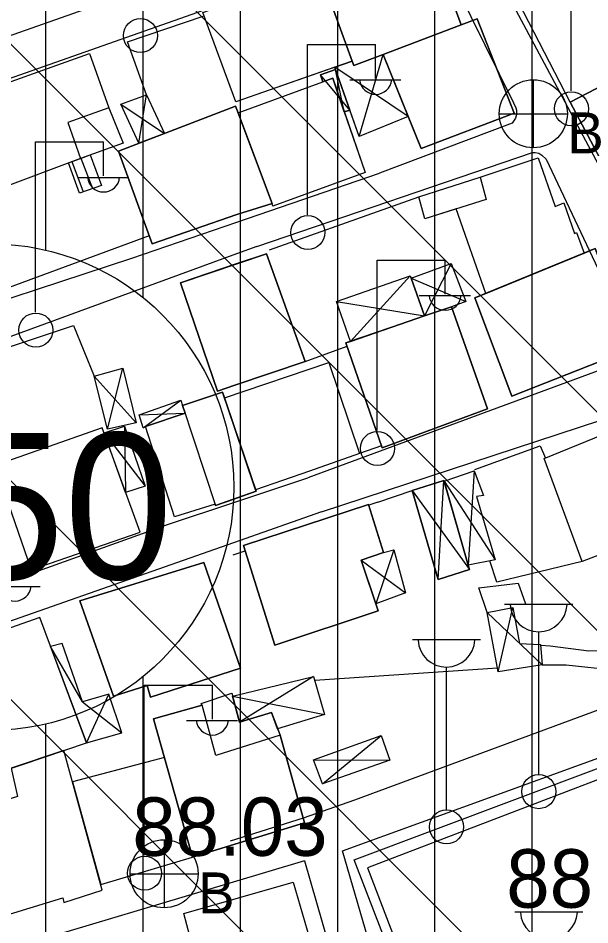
# Model space of a CAD drawing. Extents: x 417995 to 421451, y 4454518 to 4458015.
# Drawn here: x 420777.8 to 420836.5, y 4457587.8 to 4457680.9 of the extents above; entities that cross this region are included whole.
import ezdxf

# ---------------------------------------------------------------- set-up
doc = ezdxf.new("R2010")
doc.units = 0
for name, color, linetype in [('B_Kapi', 7, 'Continuous'), ('B_Merdiven', 7, 'Continuous'), ('B_Mesken', 7, 'Continuous'), ('B_Spor_Tesisleri', 7, 'Continuous'), ('B_Sundurma', 7, 'Continuous'), ('B_Teras', 7, 'Continuous'), ('S_Cad_Sok_Lambasi', 7, 'Continuous'), ('S_Elektrik_Diregi', 7, 'Continuous'), ('S_Rogar_Kapagi_Buski', 7, 'Continuous'), ('Sinir_Duvar_tek_tarafa_ait', 7, 'Continuous'), ('Sinir_Ist_Duvari', 7, 'Continuous'), ('Sinir_Tel_bir_taraf', 7, 'Continuous'), ('SM_DAIRE', 7, 'Continuous'), ('SM_TAKS', 7, 'Continuous'), ('SN_TR_SIVILASMA', 7, 'Continuous'), ('TR_ORTAYOGUNKONUT', 7, 'Continuous'), ('Y_Kot_Noktasi', 7, 'Continuous'), ('Y_Yol_Kotu', 7, 'Continuous'), ('Yol_Sose', 7, 'Continuous')]:
    doc.layers.add(name, color=color, linetype=linetype)

msp = doc.modelspace()

# ---------------------------------------------------------------- linework, layer by layer
at = {"layer": 'B_Kapi'}
msp.add_lwpolyline([(420814.738, 4457631.188), (420813.806, 4457630.886)], dxfattribs=at)
at = {"layer": 'B_Merdiven'}
for p, q in [((420784.22, 4457666.535), (420785.398, 4457663.416)), ((420785.161, 4457666.873), (420786.341, 4457663.748)), ((420783.283, 4457666.185), (420784.454, 4457663.084))]:
    msp.add_line(p, q, dxfattribs=at)
msp.add_lwpolyline([(420785.161, 4457666.873), (420786.341, 4457663.748), (420784.078, 4457662.951), (420782.934, 4457666.054), (420784.185, 4457666.522)], close=True, dxfattribs=at)
at = {"layer": 'B_Mesken'}
for points in [[(420812.113, 4457676.513), (420812.277, 4457676.074), (420823.303, 4457680.234), (420819.929, 4457689.457), (420808.755, 4457685.758)], [(420823.303, 4457680.234), (420815.284, 4457677.208), (420812.277, 4457676.074), (420812.113, 4457676.513), (420808.755, 4457685.758), (420819.929, 4457689.457)], [(420812.113, 4457676.513), (420800.132, 4457672.32), (420796.764, 4457681.527), (420808.755, 4457685.758)], [(420812.113, 4457676.513), (420810.31, 4457675.882), (420800.132, 4457672.32), (420796.764, 4457681.527), (420808.755, 4457685.758)], [(420815.284, 4457677.208), (420819.182, 4457667.521), (420828.756, 4457671.157), (420824.939, 4457680.855), (420823.303, 4457680.234)], [(420817.851, 4457670.829), (420815.284, 4457677.208), (420823.303, 4457680.234), (420824.939, 4457680.855), (420828.756, 4457671.157), (420819.182, 4457667.521)], [(420834.499, 4457672.281), (420840.917, 4457660.196), (420852.275, 4457666.118), (420845.867, 4457678.203)], [(420850.469, 4457665.177), (420841.103, 4457660.292), (420840.917, 4457660.196), (420834.499, 4457672.281), (420845.867, 4457678.203), (420852.275, 4457666.118)], [(420787.099, 4457671.709), (420788.568, 4457668.1), (420784.185, 4457666.522), (420775.743, 4457663.363), (420772.207, 4457672.701), (420785.083, 4457677.302)], [(420800.374, 4457671.215), (420810.099, 4457674.776), (420813.428, 4457665.064), (420803.933, 4457661.628), (420803.863, 4457661.875)], [(420811.293, 4457671.295), (420813.428, 4457665.064), (420803.933, 4457661.628), (420803.863, 4457661.875), (420800.374, 4457671.215), (420809.078, 4457674.402), (420810.1, 4457674.776)], [(420800.348, 4457671.285), (420800.323, 4457671.358), (420800.103, 4457671.87), (420788.065, 4457667.278), (420791.53, 4457657.739), (420800.238, 4457660.772), (420803.863, 4457661.875)], [(420800.348, 4457671.285), (420800.374, 4457671.215), (420803.863, 4457661.875), (420800.238, 4457660.772), (420791.531, 4457657.739), (420788.065, 4457667.278), (420800.103, 4457671.87), (420800.324, 4457671.358)], [(420825.826, 4457652.649), (420822.809, 4457661.335), (420819.572, 4457660.309), (420818.971, 4457662.564), (420825.251, 4457664.58), (420831.215, 4457666.581), (420832.972, 4457661.591), (420833.862, 4457661.963), (420834.943, 4457658.816), (420835.162, 4457658.898), (420835.95, 4457656.796)], [(420835.95, 4457656.797), (420825.826, 4457652.65), (420822.809, 4457661.335), (420819.572, 4457660.309), (420818.971, 4457662.564), (420825.251, 4457664.58), (420831.215, 4457666.581), (420832.972, 4457661.591), (420833.862, 4457661.963), (420834.943, 4457658.816), (420835.162, 4457658.898)], [(420824.701, 4457652.189), (420828.516, 4457642.092), (420840.944, 4457646.987), (420837.078, 4457657.259)], [(420824.701, 4457652.189), (420825.826, 4457652.65), (420835.95, 4457656.797), (420837.078, 4457657.259), (420840.944, 4457646.987), (420828.516, 4457642.092)], [(420798.244, 4457642.6), (420794.436, 4457653.74), (420803.293, 4457656.716), (420807.282, 4457645.653)], [(420800.184, 4457655.671), (420794.436, 4457653.74), (420798.244, 4457642.6), (420800.053, 4457643.212), (420807.282, 4457645.653), (420803.293, 4457656.716)], [(420800.184, 4457655.671), (420803.293, 4457656.716), (420807.282, 4457645.653), (420800.054, 4457643.212), (420798.244, 4457642.6), (420794.437, 4457653.74)], [(420811.46, 4457647.56), (420815.187, 4457636.786), (420826.01, 4457640.785), (420822.299, 4457651.274)], [(420811.46, 4457647.56), (420811.919, 4457647.717), (420819.538, 4457650.328), (420822.299, 4457651.274), (420826.01, 4457640.785), (420815.187, 4457636.786)], [(420802.179, 4457632.478), (420798.969, 4457641.908), (420809.705, 4457645.557), (420812.848, 4457636.201), (420807.705, 4457634.394)], [(420802.179, 4457632.478), (420800.01, 4457638.852), (420800.008, 4457638.857), (420798.969, 4457641.908), (420809.705, 4457645.557), (420812.848, 4457636.201), (420807.705, 4457634.394)], [(420790.853, 4457638.968), (420794.921, 4457640.337), (420794.658, 4457641.129), (420798.769, 4457642.496), (420802.233, 4457632.32), (420798.058, 4457630.869), (420798.012, 4457631.006), (420793.836, 4457629.676)], [(420799.931, 4457631.52), (420798.058, 4457630.869), (420798.012, 4457631.006), (420793.836, 4457629.676), (420790.853, 4457638.968), (420794.921, 4457640.337), (420794.658, 4457641.129), (420798.769, 4457642.496), (420800.008, 4457638.857), (420800.009, 4457638.852), (420802.233, 4457632.32), (420799.931, 4457631.52)], [(420798.969, 4457641.908), (420800.008, 4457638.857), (420800.01, 4457638.852), (420802.179, 4457632.478), (420802.233, 4457632.32), (420799.931, 4457631.52), (420798.058, 4457630.869), (420798.012, 4457631.006), (420793.836, 4457629.676), (420790.854, 4457638.968), (420794.921, 4457640.337), (420794.658, 4457641.13), (420798.769, 4457642.496)], [(420844.408, 4457634.456), (420846.369, 4457629.177), (420835.743, 4457625.114), (420831.842, 4457635.671), (420842.244, 4457639.925), (420843.209, 4457637.318), (420844.376, 4457637.805), (420845.455, 4457634.956)], [(420844.408, 4457634.456), (420846.369, 4457629.177), (420835.743, 4457625.114), (420831.842, 4457635.671), (420842.244, 4457639.925), (420843.209, 4457637.318), (420844.376, 4457637.805), (420845.455, 4457634.956)], [(420775.38, 4457634.955), (420779.112, 4457624.243), (420790.29, 4457628.114), (420786.407, 4457638.848)], [(420800.912, 4457626.74), (420804.166, 4457616.513), (420814.758, 4457620.033), (420813.041, 4457625.248), (420815.337, 4457626.023), (420813.781, 4457630.964)], [(420815.337, 4457626.024), (420813.041, 4457625.248), (420814.523, 4457620.746), (420814.758, 4457620.033), (420804.166, 4457616.513), (420800.912, 4457626.74), (420813.781, 4457630.964)], [(420784.1, 4457621.065), (420787.569, 4457611.275), (420791.025, 4457612.362), (420791.375, 4457611.165), (420800.604, 4457614.124), (420796.835, 4457625.004)], [(420784.101, 4457621.065), (420796.835, 4457625.004), (420800.604, 4457614.124), (420791.375, 4457611.165), (420791.025, 4457612.362), (420787.569, 4457611.275)], [(420779.973, 4457619.332), (420766.26, 4457614.512), (420771.577, 4457602.017), (420784.797, 4457606.47)], [(420803.802, 4457609.586), (420804.683, 4457607.238), (420807.187, 4457598.235), (420795.688, 4457594.718), (420791.681, 4457608.943), (420796.679, 4457610.344), (420796.592, 4457610.509), (420799.715, 4457611.577), (420800.519, 4457608.587)], [(420799.803, 4457611.25), (420800.519, 4457608.587), (420803.802, 4457609.586), (420804.427, 4457607.92), (420804.683, 4457607.238), (420807.187, 4457598.235), (420795.688, 4457594.718), (420791.681, 4457608.943), (420796.679, 4457610.344), (420796.592, 4457610.509), (420799.715, 4457611.577)], [(420771.938, 4457602.139), (420772.656, 4457599.398), (420772.453, 4457599.336), (420775.598, 4457588.497), (420782.353, 4457590.554), (420782.471, 4457590.047), (420786.414, 4457591.314), (420782.472, 4457605.687), (420777.033, 4457603.855)], [(420792.8, 4457604.973), (420783.354, 4457602.469), (420786.249, 4457591.916), (420795.688, 4457594.718)], [(420806.026, 4457592.145), (420807.969, 4457585.589), (420808.541, 4457585.763), (420809.715, 4457581.769), (420805.075, 4457580.488), (420797.579, 4457578.451), (420794.798, 4457588.929)], [(420808.071, 4457581.315), (420805.075, 4457580.488), (420797.579, 4457578.451), (420794.798, 4457588.93), (420806.026, 4457592.145), (420807.969, 4457585.589), (420808.541, 4457585.763), (420809.715, 4457581.769)]]:
    msp.add_lwpolyline(points, close=True, dxfattribs=at)
at = {"layer": 'B_Spor_Tesisleri'}
msp.add_lwpolyline([(420813.669, 4457593.626), (420823.533, 4457567.84), (420868.804, 4457585.11), (420858.454, 4457610.753)], close=True, dxfattribs=at)
at = {"layer": 'B_Sundurma'}
for p, q in [((420812.807, 4457668.785), (420815.284, 4457677.208)), ((420817.851, 4457670.829), (420810.31, 4457675.882)), ((420811.293, 4457671.295), (420810.384, 4457675.671)), ((420811.856, 4457671.487), (420808.842, 4457675.098)), ((420790.167, 4457668.08), (420790.94, 4457673.052)), ((420788.313, 4457672.085), (420792.791, 4457669.081)), ((420822.265, 4457655.708), (420819.538, 4457650.328)), ((420811.919, 4457647.717), (420818.067, 4457654.468)), ((420818.161, 4457654.203), (420823.779, 4457651.807)), ((420810.484, 4457651.812), (420819.538, 4457650.328)), ((420786.934, 4457638.709), (420788.539, 4457644.982)), ((420785.56, 4457644.158), (420789.877, 4457639.359)), ((420790.618, 4457638.838), (420794.476, 4457641.685)), ((420790.213, 4457640.183), (420794.921, 4457640.337)), ((420788.686, 4457639.004), (420788.812, 4457632.199)), ((420786.592, 4457638.337), (420790.811, 4457632.85)), ((420824.63, 4457634.425), (420824.025, 4457624.707)), ((420820.946, 4457623.259), (420821.539, 4457633.424)), ((420821.56, 4457633.351), (420826.806, 4457625.265)), ((420818.28, 4457632.384), (420824.15, 4457624.268)), ((420816.386, 4457626.301), (420814.523, 4457620.746)), ((420813.041, 4457625.248), (420817.587, 4457621.866)), ((420831.637, 4457614.489), (420825.99, 4457619.853)), ((420827.11, 4457613.766), (420828.603, 4457620.376)), ((420784.376, 4457610.686), (420781.092, 4457616.348)), ((420808.142, 4457613.269), (420800.519, 4457608.587)), ((420784.797, 4457606.47), (420787.068, 4457611.473)), ((420784.376, 4457610.686), (420788.409, 4457607.489)), ((420799.803, 4457611.25), (420809.256, 4457609.384)), ((420809.062, 4457602.254), (420815.065, 4457607.225)), ((420808.132, 4457604.707), (420815.989, 4457604.692))]:
    msp.add_line(p, q, dxfattribs=at)
for points in [[(420817.851, 4457670.829), (420812.807, 4457668.785), (420810.31, 4457675.882), (420812.113, 4457676.513), (420812.277, 4457676.074), (420815.284, 4457677.208)], [(420817.851, 4457670.829), (420812.807, 4457668.785), (420811.856, 4457671.487), (420810.384, 4457675.671), (420810.31, 4457675.882), (420812.113, 4457676.513), (420812.277, 4457676.074), (420815.284, 4457677.208)], [(420811.293, 4457671.295), (420811.856, 4457671.487), (420810.384, 4457675.671), (420808.842, 4457675.098), (420809.078, 4457674.402), (420810.099, 4457674.776)], [(420811.856, 4457671.487), (420811.293, 4457671.295), (420810.1, 4457674.776), (420809.078, 4457674.402), (420808.842, 4457675.098), (420810.384, 4457675.671)], [(420790.167, 4457668.08), (420788.313, 4457672.085), (420790.94, 4457673.052), (420792.791, 4457669.081)], [(420818.161, 4457654.203), (420822.265, 4457655.708), (420823.779, 4457651.807), (420822.299, 4457651.274), (420819.538, 4457650.328)], [(420818.161, 4457654.203), (420822.265, 4457655.708), (420823.779, 4457651.807), (420822.299, 4457651.274), (420819.538, 4457650.328)], [(420811.919, 4457647.717), (420810.484, 4457651.812), (420818.067, 4457654.468), (420819.538, 4457650.328)], [(420818.161, 4457654.203), (420819.538, 4457650.328), (420811.919, 4457647.717), (420810.485, 4457651.812), (420818.067, 4457654.468)], [(420786.934, 4457638.709), (420785.56, 4457644.158), (420788.539, 4457644.982), (420789.877, 4457639.359)], [(420790.853, 4457638.968), (420790.618, 4457638.838), (420790.213, 4457640.183), (420794.476, 4457641.685), (420794.658, 4457641.129), (420794.921, 4457640.337)], [(420786.592, 4457638.337), (420788.686, 4457639.004), (420790.811, 4457632.85), (420788.812, 4457632.199)], [(420821.56, 4457633.351), (420824.63, 4457634.425), (420825.598, 4457631.881), (420824.894, 4457631.79), (420826.806, 4457625.265), (420824.025, 4457624.707)], [(420821.56, 4457633.351), (420824.63, 4457634.425), (420825.598, 4457631.881), (420824.894, 4457631.79), (420826.806, 4457625.265), (420824.025, 4457624.707)], [(420818.28, 4457632.384), (420820.946, 4457623.259), (420824.15, 4457624.268), (420821.539, 4457633.424)], [(420821.56, 4457633.351), (420824.025, 4457624.707), (420824.15, 4457624.268), (420820.946, 4457623.26), (420818.28, 4457632.384), (420821.539, 4457633.424)], [(420813.041, 4457625.248), (420815.337, 4457626.023), (420816.386, 4457626.301), (420817.587, 4457621.866), (420814.523, 4457620.746)], [(420813.041, 4457625.248), (420815.337, 4457626.024), (420816.386, 4457626.301), (420817.587, 4457621.866), (420814.523, 4457620.746)], [(420831.452, 4457616.577), (420831.637, 4457614.489), (420827.11, 4457613.766), (420825.99, 4457619.853), (420828.603, 4457620.376), (420829.288, 4457616.687)], [(420831.452, 4457616.577), (420831.637, 4457614.489), (420827.11, 4457613.766), (420825.99, 4457619.853), (420828.603, 4457620.376), (420829.288, 4457616.687)], [(420784.797, 4457606.47), (420788.409, 4457607.489), (420787.068, 4457611.473), (420784.376, 4457610.686), (420782.289, 4457616.689), (420781.092, 4457616.348)], [(420799.803, 4457611.25), (420808.142, 4457613.269), (420809.256, 4457609.384), (420804.427, 4457607.92), (420803.802, 4457609.586), (420800.519, 4457608.587)], [(420804.427, 4457607.92), (420803.802, 4457609.586), (420800.519, 4457608.587), (420799.803, 4457611.25), (420808.142, 4457613.269), (420809.256, 4457609.384)], [(420809.062, 4457602.254), (420808.132, 4457604.707), (420815.065, 4457607.225), (420815.989, 4457604.692)], [(420809.062, 4457602.255), (420808.132, 4457604.707), (420815.065, 4457607.225), (420815.989, 4457604.692)]]:
    msp.add_lwpolyline(points, close=True, dxfattribs=at)
at = {"layer": 'B_Teras'}
for points in [[(420772.207, 4457672.701), (420785.083, 4457677.302), (420787.099, 4457671.709), (420782.868, 4457670.21), (420784.185, 4457666.522), (420775.743, 4457663.363)], [(420818.971, 4457662.564), (420825.251, 4457664.58), (420825.863, 4457662.303), (420819.572, 4457660.309)], [(420800.008, 4457638.857), (420798.769, 4457642.496), (420794.658, 4457641.129), (420798.058, 4457630.869), (420799.931, 4457631.52), (420802.233, 4457632.32), (420800.009, 4457638.852)], [(420791.681, 4457608.943), (420795.688, 4457594.718), (420807.187, 4457598.235), (420804.683, 4457607.238), (420798.09, 4457605.175), (420796.679, 4457610.344)], [(420772.453, 4457599.336), (420775.598, 4457588.497), (420782.353, 4457590.554), (420782.471, 4457590.047), (420786.414, 4457591.314), (420782.472, 4457605.687), (420777.033, 4457603.855), (420777.705, 4457600.951)]]:
    msp.add_lwpolyline(points, close=True, dxfattribs=at)
at = {"layer": 'S_Cad_Sok_Lambasi'}
for p, q in [((420827.778, 4457620.7), (420834.778, 4457620.7)), ((420831.278, 4457603.2), (420831.278, 4457617.875)), ((420818.296, 4457617.073), (420825.297, 4457617.073)), ((420821.797, 4457599.573), (420821.797, 4457614.248)), ((420828.827, 4457589.097), (420835.827, 4457589.097))]:
    msp.add_line(p, q, dxfattribs=at)
for centre in [(420831.278, 4457601.45), (420821.797, 4457597.823)]:
    msp.add_circle(centre, 1.75, dxfattribs=at)
for centre in [(420831.278, 4457620.804), (420821.797, 4457617.177), (420832.327, 4457589.201)]:
    msp.add_arc(centre, 2.929, 183.298, 356.90719, dxfattribs=at)
at = {"layer": 'S_Elektrik_Diregi'}
for p, q in [((420834.605, 4457673.46), (420834.605, 4457690.96)), ((420807.51, 4457660.738), (420807.51, 4457678.238)), ((420807.51, 4457678.238), (420814.51, 4457678.238)), ((420814.51, 4457674.738), (420814.51, 4457678.238)), ((420811.85, 4457674.598), (420817.1, 4457674.598)), ((420779.543, 4457650.713), (420779.543, 4457668.213)), ((420779.543, 4457668.213), (420786.543, 4457668.213)), ((420786.543, 4457664.713), (420786.543, 4457668.213)), ((420783.883, 4457664.573), (420789.133, 4457664.573)), ((420814.659, 4457638.559), (420814.659, 4457656.059)), ((420814.659, 4457656.059), (420821.659, 4457656.059)), ((420821.659, 4457652.559), (420821.659, 4457656.059)), ((420818.999, 4457652.419), (420824.249, 4457652.419)), ((420774.779, 4457622.534), (420780.029, 4457622.534)), ((420790.728, 4457612.407), (420797.728, 4457612.407)), ((420790.728, 4457594.907), (420790.728, 4457612.407)), ((420797.728, 4457608.907), (420797.728, 4457612.407)), ((420795.068, 4457608.767), (420800.318, 4457608.767))]:
    msp.add_line(p, q, dxfattribs=at)
for centre in [(420790.332, 4457679.14), (420834.641, 4457671.625), (420807.546, 4457658.902), (420779.579, 4457648.878), (420814.695, 4457636.723), (420790.764, 4457593.072)]:
    msp.add_circle(centre, 1.75, dxfattribs=at)
for centre in [(420814.511, 4457674.751), (420786.543, 4457664.726), (420821.659, 4457652.572), (420777.439, 4457622.687), (420797.729, 4457608.92)]:
    msp.add_arc(centre, 1.658, 184.83843, 355.14641, dxfattribs=at)
at = {"layer": 'S_Rogar_Kapagi_Buski'}
for p, q in [((420830.722, 4457674.606), (420830.722, 4457667.606)), ((420827.222, 4457671.106), (420834.222, 4457671.106)), ((420792.764, 4457596.512), (420792.764, 4457589.512)), ((420789.264, 4457593.012), (420796.264, 4457593.012))]:
    msp.add_line(p, q, dxfattribs=at)
for centre in [(420830.722, 4457671.106), (420792.764, 4457593.012)]:
    msp.add_circle(centre, 3.5, dxfattribs=at)
at = {"layer": 'Sinir_Duvar_tek_tarafa_ait'}
for points in [[(420834.499, 4457672.281), (420824.975, 4457690.759)], [(420790.94, 4457673.052), (420789.004, 4457678.502), (420796.789, 4457681.128)], [(420803.585, 4457657.128), (420818.971, 4457662.564)], [(420791.229, 4457658.568), (420769.464, 4457650.535)], [(420807.28, 4457645.659), (420811.58, 4457647.215)], [(420815.123, 4457636.97), (420812.848, 4457636.201)], [(420824.715, 4457634.569), (420831.418, 4457636.988), (420831.969, 4457635.723)], [(420814.738, 4457631.188), (420818.28, 4457632.384)], [(420799.872, 4457625.794), (420801.089, 4457626.184)], [(420835.743, 4457625.114), (420826.977, 4457622.992), (420826.245, 4457625.152)], [(420825.99, 4457619.853), (420825.119, 4457622.393), (420829.183, 4457622.886), (420829.922, 4457620.755)]]:
    msp.add_lwpolyline(points, dxfattribs=at)
at = {"layer": 'Sinir_Ist_Duvari'}
for points in [[(420808.249, 4457612.896), (420827.038, 4457614.157)], [(420831.637, 4457614.489), (420834.085, 4457614.472), (420844.299, 4457613.391)]]:
    msp.add_lwpolyline(points, dxfattribs=at)
at = {"layer": 'Sinir_Tel_bir_taraf'}
for points in [[(420761.895, 4457642.186), (420783.438, 4457649.346), (420785.56, 4457644.158)], [(420846.369, 4457629.177), (420852.482, 4457617.21), (420844.35, 4457616.201), (420836.446, 4457615.871), (420832.46, 4457616.4), (420831.461, 4457616.479)], [(420846.801, 4457576.068), (420823.186, 4457566.303), (420812.301, 4457594.458), (420845.608, 4457606.957)]]:
    msp.add_lwpolyline(points, dxfattribs=at)
at = {"layer": 'SM_DAIRE'}
msp.add_circle((420774.932, 4457632.747), 25, dxfattribs=at)
at = {"layer": 'SN_TR_SIVILASMA'}
for p, q in [((421288.312, 4457099.601), (420605.09, 4457782.822)), ((421288.543, 4457121.82), (420627.781, 4457782.582)), ((421289.007, 4457166.258), (420673.162, 4457782.103)), ((421289.239, 4457188.477), (420695.852, 4457781.863))]:
    msp.add_line(p, q, dxfattribs=at)
at = {"layer": 'TR_ORTAYOGUNKONUT'}
for p, q in [((420780.61, 4457657.094), (420780.61, 4457780.967)), ((420790.61, 4457652.219), (420790.61, 4457780.861)), ((420800.61, 4457495.783), (420800.61, 4457777.533)), ((420810.61, 4457499.863), (420810.61, 4457761.199)), ((420820.61, 4457504.841), (420820.61, 4457744.865)), ((420830.61, 4457510.646), (420830.61, 4457728.531)), ((420790.61, 4457492.392), (420790.61, 4457613.275)), ((420780.61, 4457489.105), (420780.61, 4457608.401))]:
    msp.add_line(p, q, dxfattribs=at)
at = {"layer": 'Yol_Sose'}
for points in [[(420854.714, 4457633.603), (420830.012, 4457679.747), (420814.372, 4457708.999), (420811.255, 4457714.551), (420810.871, 4457715.021), (420810.376, 4457715.404), (420810.008, 4457715.61), (420809.508, 4457715.796), (420808.722, 4457715.967), (420807.762, 4457716.164), (420806.777, 4457716.251), (420805.594, 4457716.278), (420804.054, 4457716.048), (420803.496, 4457715.772)], [(420742.853, 4457689.757), (420724.844, 4457681.182), (420722.191, 4457679.537), (420721.634, 4457679.112), (420721.411, 4457678.312), (420721.48, 4457677.717), (420721.665, 4457677.337), (420734.659, 4457664.338), (420735.047, 4457664.137), (420735.469, 4457664.024), (420736.001, 4457664.007), (420771.758, 4457677.347), (420800.518, 4457687.455)], [(420810.558, 4457686.459), (420818.248, 4457688.757), (420818.887, 4457688.897), (420819.349, 4457688.952), (420819.763, 4457688.856), (420820.412, 4457688.446), (420821.367, 4457687.087), (420828.7, 4457672.231), (420828.929, 4457671.721), (420828.989, 4457671.478), (420829.006, 4457671.259), (420828.979, 4457671.04), (420828.883, 4457670.669), (420828.564, 4457670.15), (420814.9, 4457665.002)], [(420798.623, 4457682.38), (420770.577, 4457672.496), (420738.192, 4457659.915), (420737.837, 4457659.655), (420737.787, 4457659.303), (420737.804, 4457659.081), (420738.188, 4457658.555), (420750.213, 4457645.437), (420750.967, 4457644.919), (420752.178, 4457644.374), (420752.805, 4457644.204), (420753.247, 4457644.177), (420774.829, 4457651.476), (420789.434, 4457656.265), (420800.229, 4457659.969)], [(420802.297, 4457657.478), (420830.643, 4457667.121), (420830.928, 4457667.115), (420831.3, 4457667.063), (420831.602, 4457666.859), (420832.031, 4457666.433), (420840.918, 4457647.681), (420841.058, 4457647.108), (420841.116, 4457646.755), (420841.108, 4457646.405), (420840.923, 4457645.992), (420807.528, 4457633.68)], [(420800.231, 4457659.97), (420814.9, 4457665.002)], [(420802.297, 4457657.478), (420800.197, 4457656.71)], [(420800.195, 4457656.709), (420774.532, 4457647.326), (420754.594, 4457640.594), (420754.24, 4457640.098), (420754.214, 4457639.892), (420764.255, 4457619.503), (420764.638, 4457619.229), (420764.943, 4457619.137), (420765.482, 4457618.986), (420793.221, 4457628.948), (420799.927, 4457631.166)], [(420808.941, 4457630.211), (420844.335, 4457641.815), (420844.799, 4457641.959), (420845.323, 4457641.859), (420845.987, 4457641.209), (420855.18, 4457623.935)], [(420799.929, 4457631.166), (420807.528, 4457633.68)], [(420808.941, 4457630.211), (420799.885, 4457627.029)], [(420799.884, 4457627.028), (420768.928, 4457616.15), (420767.304, 4457615.419), (420766.651, 4457614.867), (420766.51, 4457614.599)], [(420857.91, 4457618.337), (420841.805, 4457611.451), (420812.353, 4457600.589)], [(420824.597, 4457550.026), (420820.806, 4457562.063), (420811.112, 4457595.352), (420843.581, 4457607.164), (420860.32, 4457613.291), (420860.745, 4457612.526)], [(420812.353, 4457600.589), (420807.051, 4457598.723), (420799.563, 4457596.367)], [(420807.185, 4457594.344), (420799.518, 4457592.055)], [(420807.185, 4457594.344), (420816.42, 4457562.351), (420823.316, 4457536.764), (420829.984, 4457519.997), (420833.663, 4457510.288)], [(420799.517, 4457592.055), (420778.188, 4457585.686), (420777.326, 4457585.268), (420777.202, 4457585.158), (420777.087, 4457584.708), (420777.118, 4457584.25), (420777.359, 4457583.541)]]:
    msp.add_lwpolyline(points, dxfattribs=at)

# ---------------------------------------------------------------- texts
at = {"layer": 'S_Rogar_Kapagi_Buski'}
for p in [(420834.222, 4457667.041), (420796.264, 4457588.947)]:
    msp.add_text('B', height=4.2, dxfattribs=at).set_placement(p)
at = {"layer": 'SM_TAKS'}
msp.add_text('250', height=15, dxfattribs=at).set_placement((420760.19, 4457623.303))
at = {"layer": 'Y_Kot_Noktasi'}
msp.add_text('88.45', height=6, dxfattribs=at).set_placement((420827.943, 4457589.526))
at = {"layer": 'Y_Yol_Kotu'}
msp.add_text('88.03', height=6, dxfattribs=at).set_placement((420789.496, 4457594.856))

doc.saveas('drawing.dxf')
